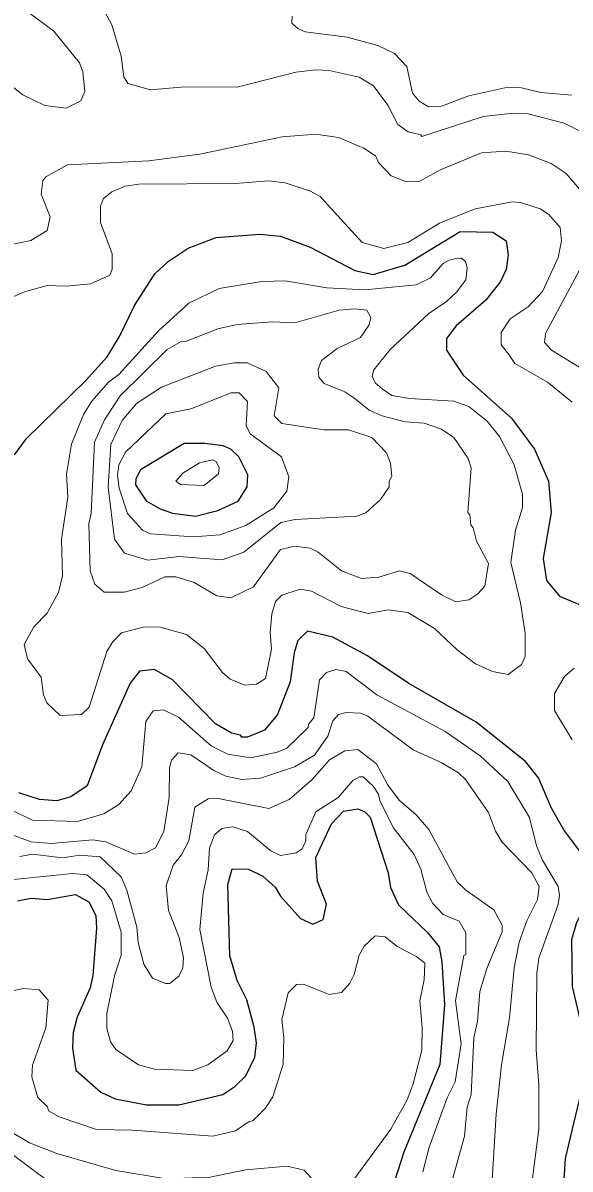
# Model space of a CAD drawing. Extents: x 673.3 to 698.5, y 6984.3 to 7012.3.
# Drawn here: x 692.636 to 693.321, y 6996.334 to 6997.77 of the extents above; entities that cross this region are included whole.
import ezdxf

# ---------------------------------------------------------------- set-up
doc = ezdxf.new("R2010")
doc.units = 0
doc.header["$LTSCALE"] = 0.032
doc.layers.add('1', color=7, linetype='Continuous', lineweight=25)
doc.layers.add('2', color=7, linetype='Continuous', lineweight=13)

msp = doc.modelspace()

# ---------------------------------------------------------------- linework, layer by layer
at = {"layer": '1'}
for points in [[(692.6251, 6997.2289), (692.6399, 6997.2493), (692.7139, 6997.3216), (692.7408, 6997.3518), (692.7563, 6997.3771), (692.775, 6997.4162), (692.8006, 6997.4556), (692.8174, 6997.4714), (692.8422, 6997.4878), (692.8775, 6997.5014), (692.9321, 6997.5055), (692.958, 6997.5028), (692.995, 6997.489), (693.0511, 6997.4598), (693.0742, 6997.455), (693.1138, 6997.4665), (693.1832, 6997.5087), (693.2237, 6997.508), (693.2404, 6997.4973), (693.2431, 6997.4797), (693.2408, 6997.4612), (693.2333, 6997.4463), (693.2152, 6997.4229), (693.1778, 6997.3904), (693.166, 6997.3746), (693.1658, 6997.36), (693.1869, 6997.3288), (693.2473, 6997.2748), (693.276, 6997.2358), (693.2937, 6997.1957), (693.2968, 6997.1566), (693.2871, 6997.0991), (693.2912, 6997.0714), (693.3075, 6997.0519), (693.3361, 6997.0396)], [(692.9917, 6997.0077), (692.9796, 6996.996), (692.9751, 6996.9807), (692.97, 6996.9444), (692.9544, 6996.9035), (692.9379, 6996.8838), (692.9168, 6996.8752), (692.9095, 6996.8752), (692.908, 6996.8776), (692.8967, 6996.8802), (692.8767, 6996.8919), (692.8228, 6996.9468), (692.8002, 6996.9597), (692.7813, 6996.9576), (692.7696, 6996.9428), (692.7351, 6996.8656), (692.716, 6996.8139), (692.6953, 6996.8004), (692.678, 6996.7952), (692.6562, 6996.7969), (692.6305, 6996.8054)], [(693.3101, 6996.2753), (693.3147, 6996.3471), (693.3383, 6996.4451), (693.3392, 6996.4633), (693.3327, 6996.5233), (693.3237, 6996.5627), (693.323, 6996.6213), (693.3289, 6996.643), (693.3489, 6996.6798), (693.353, 6996.7055), (693.313, 6996.7589), (693.2973, 6996.7862), (693.2809, 6996.8239), (693.2648, 6996.8444), (693.2029, 6996.894), (693.1188, 6996.9424), (693.0668, 6996.9771), (693.0235, 6997.0004), (692.9917, 6997.0077)], [(692.7034, 6996.524), (692.6982, 6996.5051), (692.6976, 6996.4852), (692.7019, 6996.4577), (692.7332, 6996.4302), (692.751, 6996.4217), (692.7904, 6996.4143), (692.8305, 6996.4143), (692.8859, 6996.4274), (692.901, 6996.4371), (692.9146, 6996.4506), (692.9259, 6996.474), (692.9279, 6996.4921), (692.9252, 6996.5117), (692.9158, 6996.5458), (692.9036, 6996.57), (692.8946, 6996.6012), (692.8921, 6996.6906), (692.8975, 6996.7101), (692.9178, 6996.7098), (692.9361, 6996.7008), (692.9515, 6996.687), (692.958, 6996.6756), (692.9829, 6996.6476), (692.9987, 6996.6407), (693.0116, 6996.6465), (693.0158, 6996.6658), (693.0044, 6996.6946), (693.0021, 6996.7244), (693.0218, 6996.7663), (693.0368, 6996.7825), (693.0548, 6996.7854), (693.0637, 6996.7815), (693.0704, 6996.7749), (693.093, 6996.7049), (693.0957, 6996.6865), (693.1059, 6996.6649), (693.1419, 6996.6302), (693.1565, 6996.6124), (693.16, 6996.5936), (693.1633, 6996.5394), (693.1576, 6996.4648), (693.1126, 6996.3548), (693.0891, 6996.2822)], [(692.6285, 6996.67), (692.6458, 6996.6731), (692.666, 6996.6716), (692.7015, 6996.6779), (692.7179, 6996.6687), (692.7268, 6996.6517), (692.7276, 6996.6355), (692.723, 6996.5764), (692.7195, 6996.5611), (692.7034, 6996.524)]]:
    msp.add_lwpolyline(points, dxfattribs=at)
msp.add_lwpolyline([(692.9057, 6997.2262), (692.8958, 6997.236), (692.8861, 6997.24), (692.8631, 6997.2432), (692.8375, 6997.2431), (692.7825, 6997.2099), (692.7768, 6997.1987), (692.7765, 6997.1914), (692.7897, 6997.1714), (692.8072, 6997.1611), (692.8229, 6997.1557), (692.8517, 6997.1521), (692.8794, 6997.159), (692.905, 6997.1708), (692.9163, 6997.1889), (692.9173, 6997.2038)], close=True, dxfattribs=at)
at = {"layer": '2'}
for points in [[(692.5375, 6997.7737), (692.5918, 6997.721), (692.6081, 6997.7015), (692.6353, 6997.6799), (692.663, 6997.6665), (692.6898, 6997.6635), (692.7078, 6997.6725), (692.7129, 6997.6842), (692.7105, 6997.7088), (692.7065, 6997.7201), (692.6743, 6997.7599), (692.6402, 6997.7849)], [(693.3903, 6997.6001), (693.3644, 6997.6186), (693.3134, 6997.6446), (693.2681, 6997.6562), (693.2498, 6997.6569), (693.2116, 6997.6529), (693.1351, 6997.6277), (693.1336, 6997.63), (693.1178, 6997.6335), (693.1049, 6997.6427), (693.0924, 6997.6673), (693.0743, 6997.6913), (693.0564, 6997.7021), (693.0189, 6997.7107), (693.0022, 6997.7115), (692.9771, 6997.7083), (692.9038, 6997.6896), (692.8377, 6997.6903), (692.7954, 6997.6863), (692.767, 6997.6944), (692.7618, 6997.7028), (692.7585, 6997.7286), (692.747, 6997.768), (692.7381, 6997.784)], [(693.3227, 6997.6796), (693.284, 6997.683), (693.26, 6997.6888), (693.2426, 6997.6895), (693.1937, 6997.679), (693.1595, 6997.6659), (693.1435, 6997.6652), (693.1318, 6997.6722), (693.1234, 6997.6822), (693.1161, 6997.7154), (693.1007, 6997.7317), (693.08, 6997.742), (693.0417, 6997.7523), (692.9889, 6997.7591), (692.9796, 6997.7631), (692.9721, 6997.77), (692.9727, 6997.7788)], [(692.609, 6997.49), (692.6455, 6997.4977), (692.6659, 6997.5099), (692.6697, 6997.5271), (692.6584, 6997.5557), (692.6606, 6997.5725), (692.6641, 6997.5771), (692.6913, 6997.5925), (692.7933, 6997.5975), (692.8568, 6997.6057), (692.9603, 6997.6276), (693.0022, 6997.6308), (693.0308, 6997.6267), (693.0625, 6997.6133), (693.0769, 6997.6038), (693.0809, 6997.5953), (693.0968, 6997.5786), (693.1157, 6997.5711), (693.1317, 6997.5716), (693.159, 6997.5867), (693.2097, 6997.6072), (693.24, 6997.6096), (693.2686, 6997.6048), (693.2969, 6997.5942), (693.3158, 6997.5816), (693.3396, 6997.5533)], [(693.3231, 6997.2951), (693.2925, 6997.3199), (693.2516, 6997.3433), (693.2439, 6997.3548), (693.2342, 6997.3666), (693.2342, 6997.3824), (693.2458, 6997.3995), (693.2682, 6997.4145), (693.2862, 6997.4334), (693.3058, 6997.4764), (693.3098, 6997.4971), (693.3084, 6997.5139), (693.2941, 6997.53), (693.2833, 6997.5371), (693.2585, 6997.5453), (693.2482, 6997.5461), (693.2018, 6997.5373), (693.1571, 6997.5191), (693.1174, 6997.4951), (693.0873, 6997.4876), (693.0602, 6997.4951), (693.0077, 6997.5525), (692.9956, 6997.5594), (692.964, 6997.5697), (692.9435, 6997.5723), (692.9012, 6997.569), (692.7807, 6997.5681), (692.7635, 6997.5657), (692.7467, 6997.5587), (692.7365, 6997.55), (692.7325, 6997.5404), (692.7328, 6997.5199), (692.7471, 6997.481), (692.7473, 6997.4614), (692.7443, 6997.4541), (692.7201, 6997.4433), (692.6896, 6997.4403), (692.6657, 6997.4411), (692.6374, 6997.4333), (692.6071, 6997.4199)], [(693.3359, 6997.4664), (693.29, 6997.3809), (693.2888, 6997.3695), (693.2972, 6997.3601), (693.3349, 6997.337)], [(692.6177, 6996.7852), (692.6476, 6996.7712), (692.7037, 6996.7693), (692.7367, 6996.7788), (692.7555, 6996.7906), (692.7709, 6996.8078), (692.7845, 6996.8377), (692.7895, 6996.8947), (692.7986, 6996.9079), (692.8114, 6996.9093), (692.8302, 6996.9003), (692.8712, 6996.8644), (692.8921, 6996.8539), (692.9206, 6996.8491), (692.9537, 6996.8563), (692.966, 6996.8613), (692.9928, 6996.8872), (692.9932, 6996.8913), (692.9996, 6996.8993), (693.007, 6996.9468), (693.0157, 6996.9563), (693.0271, 6996.9597), (693.0401, 6996.9573), (693.0788, 6996.9282), (693.1644, 6996.8823), (693.2079, 6996.8517), (693.2426, 6996.8193), (693.2698, 6996.7744), (693.2784, 6996.739), (693.2861, 6996.7207), (693.3056, 6996.6881)], [(693.3231, 6996.8717), (693.3011, 6996.9086), (693.3012, 6996.9298), (693.3135, 6996.9512), (693.3259, 6996.9615)], [(693.1895, 6996.822), (693.181, 6996.8303), (693.159, 6996.8435), (693.124, 6996.859), (693.0675, 6996.9014), (693.0582, 6996.9052), (693.0403, 6996.906), (693.0307, 6996.9036), (693.0234, 6996.8955), (693.0173, 6996.8765), (693.0005, 6996.8526), (692.9754, 6996.8378), (692.9328, 6996.8237), (692.9098, 6996.8221), (692.8894, 6996.8261), (692.8744, 6996.8332), (692.8456, 6996.8531), (692.8298, 6996.8553), (692.8216, 6996.8463), (692.8189, 6996.8366), (692.8187, 6996.7996), (692.8119, 6996.7569), (692.8016, 6996.7365), (692.7892, 6996.73), (692.7751, 6996.7286), (692.7393, 6996.7439), (692.7227, 6996.7464), (692.6712, 6996.7416), (692.6459, 6996.7437), (692.6107, 6996.757)], [(692.6318, 6996.7253), (692.6476, 6996.7285), (692.6849, 6996.7237), (692.7068, 6996.727), (692.7323, 6996.7252), (692.7584, 6996.7), (692.7657, 6996.6832), (692.7781, 6996.6371), (692.7797, 6996.6176), (692.787, 6996.5904), (692.7977, 6996.5731), (692.8139, 6996.5665), (692.8194, 6996.5665), (692.8309, 6996.5755), (692.8356, 6996.5858), (692.8366, 6996.5984), (692.8312, 6996.6238), (692.8176, 6996.6579), (692.8148, 6996.6886), (692.8237, 6996.7145), (692.8341, 6996.7276), (692.8432, 6996.7451), (692.8509, 6996.7875), (692.8676, 6996.7977), (692.878, 6996.7985), (692.9433, 6996.7856), (692.9688, 6996.7971), (692.9973, 6996.8215), (693.0194, 6996.8468), (693.0387, 6996.858), (693.0547, 6996.8596), (693.0783, 6996.8418), (693.0918, 6996.8158), (693.1067, 6996.7959), (693.128, 6996.7776), (693.1437, 6996.7595), (693.1794, 6996.6938), (693.1899, 6996.6833), (693.2251, 6996.6585), (693.2357, 6996.6394), (693.2356, 6996.6309), (693.2162, 6996.585), (693.2078, 6996.5565), (693.2048, 6996.5185), (693.2003, 6996.4985), (693.1966, 6996.4273), (693.1918, 6996.4112), (693.1885, 6996.3751), (693.1707, 6996.3119)], [(692.6241, 6996.6965), (692.6977, 6996.7041), (692.7156, 6996.7027), (692.7374, 6996.6845), (692.747, 6996.67), (692.7585, 6996.6308), (692.7585, 6996.6019), (692.7501, 6996.576), (692.7407, 6996.5288), (692.7407, 6996.5101), (692.7451, 6996.4932), (692.7519, 6996.4836), (692.7803, 6996.4644), (692.8002, 6996.4588), (692.8482, 6996.4575), (692.8671, 6996.4644), (692.8914, 6996.482), (692.8986, 6996.4948), (692.8978, 6996.5064), (692.8915, 6996.5228), (692.8781, 6996.5431), (692.8711, 6996.5618), (692.8571, 6996.6341), (692.8612, 6996.6797), (692.8676, 6996.7088), (692.8691, 6996.7358), (692.8755, 6996.7525), (692.8845, 6996.7604), (692.8984, 6996.7627), (692.9168, 6996.7569), (692.9461, 6996.7324), (692.9579, 6996.7266), (692.9778, 6996.7299), (692.985, 6996.7353), (692.9898, 6996.7452), (692.9899, 6996.753), (693.0022, 6996.7814), (693.0304, 6996.7993), (693.0487, 6996.8207), (693.0569, 6996.8254), (693.0615, 6996.8252), (693.0744, 6996.8133), (693.0808, 6996.8037), (693.0826, 6996.7956), (693.0993, 6996.7619), (693.1252, 6996.728), (693.1337, 6996.7096), (693.1412, 6996.6809), (693.1486, 6996.6666), (693.1618, 6996.6528), (693.1818, 6996.6446), (693.1901, 6996.6297), (693.1901, 6996.6026), (693.1877, 6996.6013), (693.1772, 6996.5448), (693.1844, 6996.4908), (693.1767, 6996.4429), (693.1668, 6996.4229), (693.1441, 6996.3614), (693.1361, 6996.3302)], [(693.2221, 6996.3064), (693.228, 6996.4024), (693.2349, 6996.4645), (693.2447, 6996.5234), (693.2505, 6996.5858), (693.257, 6996.6181), (693.2664, 6996.6449), (693.2798, 6996.6718), (693.282, 6996.688), (693.2726, 6996.7049), (693.2351, 6996.7438), (693.2272, 6996.7571), (693.2186, 6996.7806), (693.1895, 6996.822)], [(693.3056, 6996.6881), (693.3074, 6996.6767), (693.3057, 6996.6653), (693.2813, 6996.5979), (693.279, 6996.5793), (693.278, 6996.483), (693.2813, 6996.4392), (693.2814, 6996.3842), (693.2733, 6996.3187)], [(693.029, 6996.2922), (693.096, 6996.3837), (693.1167, 6996.4205), (693.1242, 6996.4405), (693.1348, 6996.4829), (693.1355, 6996.5109), (693.1324, 6996.5448), (693.138, 6996.5708), (693.1387, 6996.5917), (693.1285, 6996.6001), (693.1043, 6996.6125), (693.0889, 6996.6248), (693.0767, 6996.626), (693.0627, 6996.6131), (693.0567, 6996.6018), (693.0503, 6996.5776), (693.0448, 6996.5669), (693.0342, 6996.5551), (693.019, 6996.5527), (692.9868, 6996.5655), (692.9779, 6996.5651), (692.9678, 6996.5547), (692.9598, 6996.5214), (692.9622, 6996.4985), (692.9614, 6996.4653), (692.9483, 6996.4243), (692.9389, 6996.4098), (692.9232, 6996.3941), (692.9186, 6996.3935), (692.9016, 6996.3816)], [(692.9016, 6996.3816), (692.8731, 6996.3751), (692.7721, 6996.3824), (692.7276, 6996.3832), (692.6809, 6996.3993), (692.6676, 6996.4069), (692.6662, 6996.4118), (692.6543, 6996.4234), (692.6465, 6996.4494), (692.6476, 6996.4641), (692.6642, 6996.5109), (692.6672, 6996.5454), (692.656, 6996.5584), (692.6362, 6996.5599), (692.5536, 6996.5421)], [(692.6222, 6996.3794), (692.6439, 6996.3665), (692.6781, 6996.3533), (692.752, 6996.3319), (692.8149, 6996.3214), (692.8699, 6996.3238), (692.9143, 6996.3326), (692.9664, 6996.3376), (692.9876, 6996.3322), (692.9961, 6996.3231), (692.9931, 6996.2939), (692.9702, 6996.2433), (692.9595, 6996.2128)], [(692.6888, 6996.3024), (692.624, 6996.3507)]]:
    msp.add_lwpolyline(points, dxfattribs=at)
for points in [[(692.6917, 6997.1758), (692.6902, 6997.2047), (692.6964, 6997.2422), (692.7114, 6997.2793), (692.7216, 6997.2961), (692.7426, 6997.3201), (692.7555, 6997.3297), (692.8053, 6997.3845), (692.8433, 6997.4191), (692.8813, 6997.4372), (692.9347, 6997.4461), (692.964, 6997.4468), (693.0162, 6997.4382), (693.0637, 6997.4355), (693.128, 6997.4419), (693.1458, 6997.4506), (693.1617, 6997.4687), (693.1693, 6997.4728), (693.1763, 6997.4747), (693.1842, 6997.4753), (693.1895, 6997.471), (693.1916, 6997.4631), (693.1899, 6997.4483), (693.1786, 6997.4328), (693.1658, 6997.4209), (693.1437, 6997.406), (693.0953, 6997.361), (693.0748, 6997.3355), (693.0727, 6997.3273), (693.0766, 6997.3193), (693.0854, 6997.3115), (693.0976, 6997.3034), (693.1195, 6997.2995), (693.1752, 6997.2961), (693.1937, 6997.2895), (693.217, 6997.2709), (693.2323, 6997.2517), (693.2508, 6997.2163), (693.2609, 6997.1797), (693.2609, 6997.1627), (693.2521, 6997.1344), (693.2463, 6997.0941), (693.2584, 6997.0435), (693.2643, 6997.0052), (693.2642, 6996.9762), (693.2599, 6996.9662), (693.2431, 6996.9537), (693.2233, 6996.9572), (693.2021, 6996.9671), (693.1792, 6996.9846), (693.1508, 6997.0113), (693.1175, 6997.0311), (693.0927, 6997.0348), (693.068, 6997.0299), (693.0341, 6997.039), (692.9969, 6997.0581), (692.9827, 6997.0607), (692.9595, 6997.0529), (692.9518, 6997.0452), (692.947, 6997.0295), (692.9451, 6997.0064), (692.9466, 6996.9853), (692.9392, 6996.9487), (692.9279, 6996.9416), (692.9133, 6996.9403), (692.8951, 6996.9478), (692.8855, 6996.9561), (692.8623, 6996.9863), (692.8403, 6997.0036), (692.8072, 6997.0128), (692.7878, 6997.0135), (692.7591, 6997.0057), (692.7475, 6996.9942), (692.7407, 6996.9825), (692.7184, 6996.9125), (692.709, 6996.9035), (692.6823, 6996.9022), (692.6654, 6996.918), (692.6614, 6996.9282), (692.6585, 6996.9501), (692.6411, 6996.9731), (692.6371, 6996.9913), (692.6492, 6997.0134), (692.666, 6997.0303), (692.68, 6997.0565), (692.6852, 6997.0771), (692.6837, 6997.123)], [(692.725, 6997.2448), (692.7375, 6997.2728), (692.7573, 6997.303), (692.8161, 6997.3609), (692.8337, 6997.371), (692.8402, 6997.3712), (692.8796, 6997.387), (692.9038, 6997.3923), (692.9475, 6997.3955), (692.9758, 6997.3945), (693.0315, 6997.41), (693.0511, 6997.4119), (693.0662, 6997.4101), (693.0711, 6997.4012), (693.069, 6997.3918), (693.058, 6997.376), (693.0289, 6997.3621), (693.0095, 6997.3473), (693.0053, 6997.3363), (693.0062, 6997.3261), (693.0128, 6997.3185), (693.0384, 6997.3078), (693.0499, 6997.3004), (693.069, 6997.2849), (693.0854, 6997.2778), (693.1141, 6997.2703), (693.138, 6997.2684), (693.1595, 6997.261), (693.1752, 6997.2507), (693.1931, 6997.2243), (693.1966, 6997.2126), (693.1926, 6997.1565), (693.1951, 6997.1538), (693.1963, 6997.141), (693.1993, 6997.1374), (693.2033, 6997.1209), (693.2185, 6997.0925), (693.2137, 6997.0644), (693.2053, 6997.0547), (693.1937, 6997.0472), (693.1776, 6997.0447), (693.1596, 6997.0534), (693.1203, 6997.0803), (693.1071, 6997.0836), (693.0813, 6997.0755), (693.0594, 6997.0739), (693.0344, 6997.0834), (693.0051, 6997.1068), (692.995, 6997.112), (692.9761, 6997.1146), (692.9579, 6997.1102), (692.9241, 6997.0634), (692.8959, 6997.0495), (692.8782, 6997.0521), (692.85, 6997.0688), (692.8269, 6997.0762), (692.813, 6997.0762), (692.7849, 6997.0626), (692.7621, 6997.0568), (692.7374, 6997.0568), (692.7257, 6997.0669), (692.7195, 6997.0837), (692.7178, 6997.1429), (692.721, 6997.1553)], [(692.7596, 6997.2721), (692.7776, 6997.2932), (692.8088, 6997.3139), (692.8768, 6997.34), (692.9003, 6997.3442), (692.9165, 6997.3442), (692.9401, 6997.3335), (692.956, 6997.313), (692.95, 6997.2777), (692.9597, 6997.2683), (693.0124, 6997.2604), (693.043, 6997.2604), (693.0724, 6997.2508), (693.0909, 6997.2316), (693.0957, 6997.2185), (693.0973, 6997.202), (693.0941, 6997.196), (693.0939, 6997.1887), (693.0832, 6997.173), (693.0647, 6997.1562), (693.0538, 6997.1522), (692.9762, 6997.148), (692.9585, 6997.1439), (692.9119, 6997.1069), (692.8849, 6997.0971), (692.8309, 6997.1016), (692.792, 6997.0967), (692.7628, 6997.1055), (692.7502, 6997.1234), (692.7423, 6997.1885), (692.7454, 6997.2419)], [(692.7665, 6997.1554), (692.7562, 6997.1872), (692.7537, 6997.2031), (692.7554, 6997.2163), (692.7638, 6997.2324), (692.8145, 6997.2804), (692.8458, 6997.2867), (692.8964, 6997.3066), (692.9061, 6997.3066), (692.9169, 6997.2958), (692.9149, 6997.2656), (692.92, 6997.2553), (692.9594, 6997.2263), (692.9685, 6997.2015), (692.9661, 6997.1835), (692.9498, 6997.1626), (692.9144, 6997.1403), (692.8822, 6997.1288), (692.8491, 6997.126), (692.7951, 6997.1299), (692.7852, 6997.1345)], [(692.8805, 6997.205), (692.8813, 6997.2124), (692.8774, 6997.2204), (692.873, 6997.2228), (692.8566, 6997.219), (692.8356, 6997.2061), (692.8271, 6997.196), (692.833, 6997.1916), (692.8625, 6997.1903)]]:
    msp.add_lwpolyline(points, close=True, dxfattribs=at)

doc.saveas('drawing.dxf')
